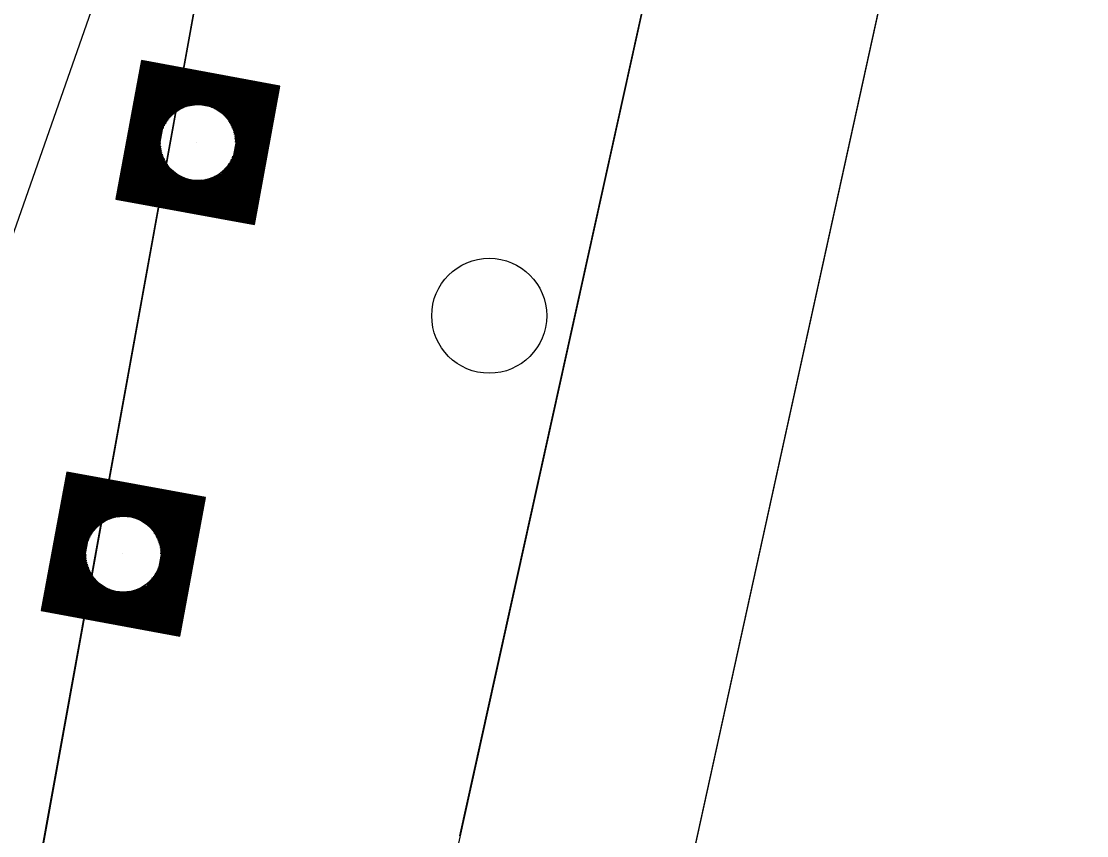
# Model space of a CAD drawing. Extents: x 14104283 to 14120882, y 8635219 to 8671666.
# Drawn here: x 14107735.2 to 14107786.2, y 8638776 to 8638815 of the extents above; entities that cross this region are included whole.
import ezdxf

# ---------------------------------------------------------------- set-up
doc = ezdxf.new("R2010")
doc.units = 0
for name, color, linetype in [('Cell', 7, 'Continuous'), ('Default', 7, 'Continuous'), ('dsnCellElements', 7, 'Continuous'), ('dsnNonPlotable', 7, 'Continuous'), ('dsnPaintExistingEdgeLineRightWhite', 7, 'Continuous'), ('dsnPaintRemoveDoubleCenterLineYellow', 7, 'Continuous'), ('dsnShadingPaved', 7, 'Continuous'), ('dsnStdLabel', 7, 'Continuous'), ('dsnTapePlaceChannelizingYellow', 7, 'Continuous'), ('dsnTapeRemoveChannelizingWhite', 7, 'Continuous')]:
    doc.layers.add(name, color=color, linetype=linetype)

msp = doc.modelspace()

# ---------------------------------------------------------------- linework, layer by layer
at = {"layer": 'Cell'}
msp.add_circle((14107757.608, 8638800.911), 2.75, dxfattribs=at)
at = {"layer": 'Default'}
msp.add_line((14107763.781, 8638927.41), (14107707.571, 8638617.247), dxfattribs=at)
at = {"layer": 'dsnCellElements'}
for centre in [(14107743.677, 8638809.191), (14107740.111, 8638789.511)]:
    msp.add_circle(centre, 1.815, dxfattribs=at)
at = {"layer": 'dsnNonPlotable'}
for p, q in [((14107743.615, 8638809.202), (14107743.614, 8638809.199)), ((14107740.048, 8638789.523), (14107740.048, 8638789.519))]:
    msp.add_line(p, q, dxfattribs=at)
at = {"layer": 'dsnPaintExistingEdgeLineRightWhite'}
msp.add_line((14107468.786, 8637415.993), (14107828.524, 8639053.566), dxfattribs=at)
at = {"layer": 'dsnPaintRemoveDoubleCenterLineYellow'}
msp.add_line((14107756.203, 8638776.049), (14107788.365, 8638921.68), dxfattribs=at)
at = {"layer": 'dsnShadingPaved'}
msp.add_lwpolyline([(14107828.524, 8639053.566), (14107818.038, 8639056.041), (14107720.435, 8638614.092), (14107731.396, 8638611.426)], close=True, dxfattribs=at)
at = {"layer": 'dsnStdLabel'}
for points in [[(14107746.379, 8638805.266), (14107747.602, 8638811.893), (14107740.975, 8638813.115), (14107739.753, 8638806.489), (14107746.379, 8638805.266)], [(14107746.376, 8638805.267), (14107747.598, 8638811.89), (14107740.978, 8638813.111), (14107739.757, 8638806.492), (14107746.38, 8638805.27)], [(14107746.372, 8638805.268), (14107747.593, 8638811.887), (14107740.981, 8638813.107), (14107739.761, 8638806.495), (14107746.38, 8638805.273)], [(14107746.364, 8638805.424), (14107747.551, 8638811.858), (14107741.01, 8638813.064), (14107739.804, 8638806.524), (14107746.387, 8638805.309)], [(14107746.335, 8638805.466), (14107747.509, 8638811.829), (14107741.039, 8638813.022), (14107739.846, 8638806.553), (14107746.394, 8638805.345)], [(14107746.306, 8638805.509), (14107747.466, 8638811.799), (14107741.069, 8638812.98), (14107739.888, 8638806.582), (14107746.4, 8638805.38)], [(14107746.277, 8638805.551), (14107747.424, 8638811.77), (14107741.098, 8638812.938), (14107739.93, 8638806.611), (14107746.364, 8638805.424)], [(14107746.247, 8638805.593), (14107747.382, 8638811.741), (14107741.127, 8638812.895), (14107739.973, 8638806.64), (14107746.335, 8638805.466)], [(14107746.218, 8638805.636), (14107747.34, 8638811.712), (14107741.156, 8638812.853), (14107740.015, 8638806.669), (14107746.306, 8638805.509)], [(14107746.189, 8638805.678), (14107747.297, 8638811.683), (14107741.185, 8638812.811), (14107740.057, 8638806.699), (14107746.277, 8638805.551)], [(14107746.16, 8638805.72), (14107747.255, 8638811.654), (14107741.214, 8638812.768), (14107740.1, 8638806.728), (14107746.247, 8638805.593)], [(14107746.131, 8638805.762), (14107747.213, 8638811.625), (14107741.243, 8638812.726), (14107740.142, 8638806.757), (14107746.218, 8638805.636)], [(14107746.102, 8638805.805), (14107747.17, 8638811.596), (14107741.272, 8638812.684), (14107740.184, 8638806.786), (14107746.189, 8638805.678)], [(14107746.073, 8638805.847), (14107747.128, 8638811.567), (14107741.301, 8638812.642), (14107740.226, 8638806.815), (14107746.16, 8638805.72)], [(14107746.044, 8638805.889), (14107747.086, 8638811.537), (14107741.331, 8638812.599), (14107740.269, 8638806.844), (14107746.131, 8638805.762)], [(14107746.015, 8638805.931), (14107747.044, 8638811.508), (14107741.36, 8638812.557), (14107740.311, 8638806.873), (14107746.102, 8638805.805)], [(14107745.985, 8638805.974), (14107747.001, 8638811.479), (14107741.389, 8638812.515), (14107740.353, 8638806.902), (14107746.073, 8638805.847)], [(14107745.956, 8638806.016), (14107746.959, 8638811.45), (14107741.418, 8638812.473), (14107740.396, 8638806.931), (14107746.044, 8638805.889)], [(14107745.927, 8638806.058), (14107746.917, 8638811.421), (14107741.447, 8638812.43), (14107740.438, 8638806.96), (14107746.015, 8638805.931)], [(14107745.898, 8638806.101), (14107746.874, 8638811.392), (14107741.476, 8638812.388), (14107740.48, 8638806.99), (14107745.985, 8638805.974)], [(14107745.869, 8638806.143), (14107746.832, 8638811.363), (14107741.505, 8638812.346), (14107740.522, 8638807.019), (14107745.956, 8638806.016)], [(14107745.84, 8638806.185), (14107746.79, 8638811.334), (14107741.534, 8638812.303), (14107740.565, 8638807.048), (14107745.927, 8638806.058)], [(14107745.811, 8638806.227), (14107746.748, 8638811.305), (14107741.563, 8638812.261), (14107740.607, 8638807.077), (14107745.898, 8638806.101)], [(14107745.782, 8638806.27), (14107746.705, 8638811.275), (14107741.593, 8638812.219), (14107740.649, 8638807.106), (14107745.869, 8638806.143)], [(14107745.753, 8638806.312), (14107746.663, 8638811.246), (14107741.622, 8638812.177), (14107740.691, 8638807.135), (14107745.84, 8638806.185)], [(14107745.724, 8638806.354), (14107746.621, 8638811.217), (14107741.651, 8638812.134), (14107740.734, 8638807.164), (14107745.811, 8638806.227)], [(14107745.694, 8638806.397), (14107746.578, 8638811.188), (14107741.68, 8638812.092), (14107740.776, 8638807.193), (14107745.782, 8638806.27)], [(14107745.665, 8638806.439), (14107746.536, 8638811.159), (14107741.709, 8638812.05), (14107740.818, 8638807.222), (14107745.753, 8638806.312)], [(14107745.636, 8638806.481), (14107746.494, 8638811.13), (14107741.738, 8638812.007), (14107740.861, 8638807.252), (14107745.724, 8638806.354)], [(14107745.607, 8638806.523), (14107746.452, 8638811.101), (14107741.767, 8638811.965), (14107740.903, 8638807.281), (14107745.694, 8638806.397)], [(14107745.578, 8638806.566), (14107746.409, 8638811.072), (14107741.796, 8638811.923), (14107740.945, 8638807.31), (14107745.665, 8638806.439)], [(14107745.549, 8638806.608), (14107746.367, 8638811.043), (14107741.825, 8638811.881), (14107740.987, 8638807.339), (14107745.636, 8638806.481)], [(14107745.52, 8638806.65), (14107746.325, 8638811.013), (14107741.855, 8638811.838), (14107741.03, 8638807.368), (14107745.607, 8638806.523)], [(14107745.491, 8638806.693), (14107746.283, 8638810.984), (14107741.884, 8638811.796), (14107741.072, 8638807.397), (14107745.578, 8638806.566)], [(14107745.462, 8638806.735), (14107746.24, 8638810.955), (14107741.913, 8638811.754), (14107741.114, 8638807.426), (14107745.549, 8638806.608)], [(14107745.432, 8638806.777), (14107746.198, 8638810.926), (14107741.942, 8638811.711), (14107741.157, 8638807.455), (14107745.52, 8638806.65)], [(14107745.403, 8638806.819), (14107746.156, 8638810.897), (14107741.971, 8638811.669), (14107741.199, 8638807.484), (14107745.491, 8638806.693)], [(14107745.374, 8638806.862), (14107746.113, 8638810.868), (14107742, 8638811.627), (14107741.241, 8638807.514), (14107745.462, 8638806.735)], [(14107745.345, 8638806.904), (14107746.071, 8638810.839), (14107742.029, 8638811.585), (14107741.283, 8638807.543), (14107745.432, 8638806.777)], [(14107745.316, 8638806.946), (14107746.029, 8638810.81), (14107742.058, 8638811.542), (14107741.326, 8638807.572), (14107745.403, 8638806.819)], [(14107745.287, 8638806.989), (14107745.987, 8638810.781), (14107742.087, 8638811.5), (14107741.368, 8638807.601), (14107745.374, 8638806.862)], [(14107745.258, 8638807.031), (14107745.944, 8638810.751), (14107742.117, 8638811.458), (14107741.41, 8638807.63), (14107745.345, 8638806.904)], [(14107745.229, 8638807.073), (14107745.902, 8638810.722), (14107742.146, 8638811.415), (14107741.453, 8638807.659), (14107745.316, 8638806.946)], [(14107745.2, 8638807.115), (14107745.86, 8638810.693), (14107742.175, 8638811.373), (14107741.495, 8638807.688), (14107745.287, 8638806.989)], [(14107745.17, 8638807.158), (14107745.817, 8638810.664), (14107742.204, 8638811.331), (14107741.537, 8638807.717), (14107745.258, 8638807.031)], [(14107745.141, 8638807.2), (14107745.775, 8638810.635), (14107742.233, 8638811.289), (14107741.579, 8638807.746), (14107745.229, 8638807.073)], [(14107743.664, 8638810.988), (14107742.262, 8638811.246), (14107742.003, 8638809.844)], [(14107743.508, 8638810.98), (14107742.291, 8638811.204), (14107742.067, 8638809.988)], [(14107743.39, 8638810.964), (14107742.32, 8638811.162), (14107742.123, 8638810.092)], [(14107743.291, 8638810.946), (14107742.349, 8638811.119), (14107742.176, 8638810.178)], [(14107743.206, 8638810.925), (14107742.379, 8638811.077), (14107742.226, 8638810.25)], [(14107743.129, 8638810.902), (14107742.408, 8638811.035), (14107742.275, 8638810.314)], [(14107743.059, 8638810.878), (14107742.437, 8638810.993), (14107742.322, 8638810.371)], [(14107742.994, 8638810.853), (14107742.466, 8638810.95), (14107742.368, 8638810.422)], [(14107742.935, 8638810.827), (14107742.495, 8638810.908), (14107742.414, 8638810.468)], [(14107742.879, 8638810.8), (14107742.524, 8638810.866), (14107742.459, 8638810.511)], [(14107742.826, 8638810.773), (14107742.553, 8638810.823), (14107742.503, 8638810.551)], [(14107742.776, 8638810.745), (14107742.582, 8638810.781), (14107742.547, 8638810.587)], [(14107742.729, 8638810.717), (14107742.611, 8638810.739), (14107742.59, 8638810.621)], [(14107742.685, 8638810.688), (14107742.641, 8638810.697), (14107742.632, 8638810.653)], [(14107745.474, 8638809.204), (14107745.733, 8638810.606), (14107744.331, 8638810.865)], [(14107745.466, 8638809.36), (14107745.691, 8638810.577), (14107744.474, 8638810.801)], [(14107745.451, 8638809.478), (14107745.648, 8638810.548), (14107744.579, 8638810.745)], [(14107745.432, 8638809.577), (14107745.606, 8638810.519), (14107744.664, 8638810.692)], [(14107745.411, 8638809.662), (14107745.564, 8638810.489), (14107744.737, 8638810.642)], [(14107745.388, 8638809.739), (14107745.521, 8638810.46), (14107744.8, 8638810.593)], [(14107745.364, 8638809.809), (14107745.479, 8638810.431), (14107744.857, 8638810.546)], [(14107745.339, 8638809.874), (14107745.437, 8638810.402), (14107744.908, 8638810.5)], [(14107745.313, 8638809.933), (14107745.395, 8638810.373), (14107744.955, 8638810.454)], [(14107745.287, 8638809.989), (14107745.352, 8638810.344), (14107744.998, 8638810.409)], [(14107745.26, 8638810.042), (14107745.31, 8638810.315), (14107745.037, 8638810.365)], [(14107745.232, 8638810.092), (14107745.268, 8638810.286), (14107745.074, 8638810.321)], [(14107745.204, 8638810.139), (14107745.225, 8638810.257), (14107745.108, 8638810.278)], [(14107745.175, 8638810.183), (14107745.183, 8638810.227), (14107745.139, 8638810.236)], [(14107741.88, 8638809.178), (14107741.622, 8638807.776), (14107743.024, 8638807.517)], [(14107741.888, 8638809.021), (14107741.664, 8638807.805), (14107742.88, 8638807.58)], [(14107741.904, 8638808.903), (14107741.706, 8638807.834), (14107742.776, 8638807.637)], [(14107741.922, 8638808.805), (14107741.749, 8638807.863), (14107742.69, 8638807.689)], [(14107741.943, 8638808.719), (14107741.791, 8638807.892), (14107742.618, 8638807.739)], [(14107741.966, 8638808.642), (14107741.833, 8638807.921), (14107742.554, 8638807.788)], [(14107741.99, 8638808.572), (14107741.875, 8638807.95), (14107742.497, 8638807.835)], [(14107742.015, 8638808.508), (14107741.918, 8638807.979), (14107742.446, 8638807.882)], [(14107742.041, 8638808.448), (14107741.96, 8638808.008), (14107742.4, 8638807.927)], [(14107742.068, 8638808.392), (14107742.002, 8638808.038), (14107742.357, 8638807.972)], [(14107742.095, 8638808.339), (14107742.045, 8638808.067), (14107742.317, 8638808.016)], [(14107742.123, 8638808.29), (14107742.087, 8638808.096), (14107742.281, 8638808.06)], [(14107742.151, 8638808.243), (14107742.129, 8638808.125), (14107742.247, 8638808.103)], [(14107742.18, 8638808.198), (14107742.171, 8638808.154), (14107742.215, 8638808.146)], [(14107744.996, 8638807.411), (14107745.129, 8638808.131)], [(14107745.025, 8638807.369), (14107745.179, 8638808.204)], [(14107745.054, 8638807.327), (14107745.231, 8638808.289)], [(14107745.083, 8638807.285), (14107745.288, 8638808.394)], [(14107745.112, 8638807.242), (14107745.351, 8638808.537)], [(14107744.578, 8638807.636), (14107744.879, 8638807.581)], [(14107744.625, 8638807.664), (14107744.85, 8638807.623)], [(14107744.67, 8638807.693), (14107744.821, 8638807.665)], [(14107744.821, 8638807.665), (14107744.852, 8638807.831)], [(14107744.85, 8638807.623), (14107744.896, 8638807.87)], [(14107744.879, 8638807.581), (14107744.941, 8638807.913)], [(14107744.908, 8638807.538), (14107744.986, 8638807.96)], [(14107744.938, 8638807.496), (14107745.033, 8638808.011)], [(14107744.967, 8638807.454), (14107745.08, 8638808.068)], [(14107743.69, 8638807.394), (14107745.2, 8638807.115)], [(14107743.847, 8638807.402), (14107745.17, 8638807.158)], [(14107743.965, 8638807.417), (14107745.141, 8638807.2)], [(14107744.063, 8638807.436), (14107745.112, 8638807.242)], [(14107744.149, 8638807.457), (14107745.083, 8638807.285)], [(14107744.226, 8638807.48), (14107745.054, 8638807.327)], [(14107744.296, 8638807.504), (14107745.025, 8638807.369)], [(14107744.36, 8638807.529), (14107744.996, 8638807.411)], [(14107744.42, 8638807.555), (14107744.967, 8638807.454)], [(14107744.476, 8638807.581), (14107744.938, 8638807.496)], [(14107744.529, 8638807.608), (14107744.908, 8638807.538)], [(14107742.813, 8638785.587), (14107744.035, 8638792.213), (14107737.409, 8638793.436), (14107736.186, 8638786.809), (14107742.813, 8638785.587)], [(14107742.809, 8638785.587), (14107744.031, 8638792.21), (14107737.412, 8638793.432), (14107736.191, 8638786.812), (14107742.813, 8638785.59)], [(14107742.806, 8638785.588), (14107744.027, 8638792.207), (14107737.415, 8638793.427), (14107736.195, 8638786.815), (14107742.814, 8638785.594)], [(14107742.798, 8638785.745), (14107743.985, 8638792.178), (14107737.444, 8638793.385), (14107736.237, 8638786.844), (14107742.821, 8638785.63)], [(14107742.768, 8638785.787), (14107743.942, 8638792.149), (14107737.473, 8638793.343), (14107736.279, 8638786.874), (14107742.827, 8638785.665)], [(14107742.739, 8638785.829), (14107743.9, 8638792.12), (14107737.502, 8638793.3), (14107736.322, 8638786.903), (14107742.834, 8638785.701)], [(14107742.71, 8638785.871), (14107743.858, 8638792.091), (14107737.531, 8638793.258), (14107736.364, 8638786.932), (14107742.798, 8638785.745)], [(14107742.681, 8638785.914), (14107743.815, 8638792.062), (14107737.56, 8638793.216), (14107736.406, 8638786.961), (14107742.768, 8638785.787)], [(14107742.652, 8638785.956), (14107743.773, 8638792.033), (14107737.59, 8638793.174), (14107736.449, 8638786.99), (14107742.739, 8638785.829)], [(14107742.623, 8638785.998), (14107743.731, 8638792.004), (14107737.619, 8638793.131), (14107736.491, 8638787.019), (14107742.71, 8638785.871)], [(14107742.594, 8638786.041), (14107743.689, 8638791.974), (14107737.648, 8638793.089), (14107736.533, 8638787.048), (14107742.681, 8638785.914)], [(14107742.565, 8638786.083), (14107743.646, 8638791.945), (14107737.677, 8638793.047), (14107736.575, 8638787.077), (14107742.652, 8638785.956)], [(14107742.536, 8638786.125), (14107743.604, 8638791.916), (14107737.706, 8638793.004), (14107736.618, 8638787.106), (14107742.623, 8638785.998)], [(14107742.506, 8638786.167), (14107743.562, 8638791.887), (14107737.735, 8638792.962), (14107736.66, 8638787.135), (14107742.594, 8638786.041)], [(14107742.477, 8638786.21), (14107743.519, 8638791.858), (14107737.764, 8638792.92), (14107736.702, 8638787.165), (14107742.565, 8638786.083)], [(14107742.448, 8638786.252), (14107743.477, 8638791.829), (14107737.793, 8638792.878), (14107736.745, 8638787.194), (14107742.536, 8638786.125)], [(14107742.419, 8638786.294), (14107743.435, 8638791.8), (14107737.822, 8638792.835), (14107736.787, 8638787.223), (14107742.506, 8638786.167)], [(14107742.39, 8638786.337), (14107743.393, 8638791.771), (14107737.851, 8638792.793), (14107736.829, 8638787.252), (14107742.477, 8638786.21)], [(14107742.361, 8638786.379), (14107743.35, 8638791.742), (14107737.881, 8638792.751), (14107736.871, 8638787.281), (14107742.448, 8638786.252)], [(14107742.332, 8638786.421), (14107743.308, 8638791.712), (14107737.91, 8638792.708), (14107736.914, 8638787.31), (14107742.419, 8638786.294)], [(14107742.303, 8638786.463), (14107743.266, 8638791.683), (14107737.939, 8638792.666), (14107736.956, 8638787.339), (14107742.39, 8638786.337)], [(14107742.274, 8638786.506), (14107743.223, 8638791.654), (14107737.968, 8638792.624), (14107736.998, 8638787.368), (14107742.361, 8638786.379)], [(14107742.244, 8638786.548), (14107743.181, 8638791.625), (14107737.997, 8638792.582), (14107737.04, 8638787.397), (14107742.332, 8638786.421)], [(14107742.215, 8638786.59), (14107743.139, 8638791.596), (14107738.026, 8638792.539), (14107737.083, 8638787.427), (14107742.303, 8638786.463)], [(14107742.186, 8638786.633), (14107743.097, 8638791.567), (14107738.055, 8638792.497), (14107737.125, 8638787.456), (14107742.274, 8638786.506)], [(14107742.157, 8638786.675), (14107743.054, 8638791.538), (14107738.084, 8638792.455), (14107737.167, 8638787.485), (14107742.244, 8638786.548)], [(14107742.128, 8638786.717), (14107743.012, 8638791.509), (14107738.113, 8638792.413), (14107737.21, 8638787.514), (14107742.215, 8638786.59)], [(14107742.099, 8638786.759), (14107742.97, 8638791.48), (14107738.143, 8638792.37), (14107737.252, 8638787.543), (14107742.186, 8638786.633)], [(14107742.07, 8638786.802), (14107742.927, 8638791.45), (14107738.172, 8638792.328), (14107737.294, 8638787.572), (14107742.157, 8638786.675)], [(14107742.041, 8638786.844), (14107742.885, 8638791.421), (14107738.201, 8638792.286), (14107737.336, 8638787.601), (14107742.128, 8638786.717)], [(14107742.012, 8638786.886), (14107742.843, 8638791.392), (14107738.23, 8638792.243), (14107737.379, 8638787.63), (14107742.099, 8638786.759)], [(14107741.982, 8638786.929), (14107742.801, 8638791.363), (14107738.259, 8638792.201), (14107737.421, 8638787.659), (14107742.07, 8638786.802)], [(14107741.953, 8638786.971), (14107742.758, 8638791.334), (14107738.288, 8638792.159), (14107737.463, 8638787.689), (14107742.041, 8638786.844)], [(14107741.924, 8638787.013), (14107742.716, 8638791.305), (14107738.317, 8638792.117), (14107737.506, 8638787.718), (14107742.012, 8638786.886)], [(14107741.895, 8638787.055), (14107742.674, 8638791.276), (14107738.346, 8638792.074), (14107737.548, 8638787.747), (14107741.982, 8638786.929)], [(14107741.866, 8638787.098), (14107742.632, 8638791.247), (14107738.375, 8638792.032), (14107737.59, 8638787.776), (14107741.953, 8638786.971)], [(14107741.837, 8638787.14), (14107742.589, 8638791.218), (14107738.405, 8638791.99), (14107737.632, 8638787.805), (14107741.924, 8638787.013)], [(14107741.808, 8638787.182), (14107742.547, 8638791.188), (14107738.434, 8638791.947), (14107737.675, 8638787.834), (14107741.895, 8638787.055)], [(14107741.779, 8638787.225), (14107742.505, 8638791.159), (14107738.463, 8638791.905), (14107737.717, 8638787.863), (14107741.866, 8638787.098)], [(14107741.75, 8638787.267), (14107742.462, 8638791.13), (14107738.492, 8638791.863), (14107737.759, 8638787.892), (14107741.837, 8638787.14)], [(14107741.72, 8638787.309), (14107742.42, 8638791.101), (14107738.521, 8638791.821), (14107737.802, 8638787.921), (14107741.808, 8638787.182)], [(14107741.691, 8638787.351), (14107742.378, 8638791.072), (14107738.55, 8638791.778), (14107737.844, 8638787.951), (14107741.779, 8638787.225)], [(14107741.662, 8638787.394), (14107742.336, 8638791.043), (14107738.579, 8638791.736), (14107737.886, 8638787.98), (14107741.75, 8638787.267)], [(14107741.633, 8638787.436), (14107742.293, 8638791.014), (14107738.608, 8638791.694), (14107737.928, 8638788.009), (14107741.72, 8638787.309)], [(14107741.604, 8638787.478), (14107742.251, 8638790.985), (14107738.637, 8638791.651), (14107737.971, 8638788.038), (14107741.691, 8638787.351)], [(14107741.575, 8638787.521), (14107742.209, 8638790.956), (14107738.667, 8638791.609), (14107738.013, 8638788.067), (14107741.662, 8638787.394)], [(14107740.098, 8638791.308), (14107738.696, 8638791.567), (14107738.437, 8638790.165)], [(14107739.941, 8638791.3), (14107738.725, 8638791.525), (14107738.5, 8638790.308)], [(14107739.823, 8638791.285), (14107738.754, 8638791.482), (14107738.557, 8638790.413)], [(14107739.725, 8638791.266), (14107738.783, 8638791.44), (14107738.609, 8638790.498)], [(14107739.639, 8638791.245), (14107738.812, 8638791.398), (14107738.66, 8638790.571)], [(14107739.562, 8638791.222), (14107738.841, 8638791.355), (14107738.708, 8638790.634)], [(14107739.492, 8638791.198), (14107738.87, 8638791.313), (14107738.756, 8638790.691)], [(14107739.428, 8638791.173), (14107738.899, 8638791.271), (14107738.802, 8638790.742)], [(14107739.368, 8638791.147), (14107738.929, 8638791.229), (14107738.847, 8638790.789)], [(14107739.312, 8638791.121), (14107738.958, 8638791.186), (14107738.892, 8638790.832)], [(14107739.26, 8638791.094), (14107738.987, 8638791.144), (14107738.936, 8638790.871)], [(14107739.21, 8638791.066), (14107739.016, 8638791.102), (14107738.98, 8638790.908)], [(14107739.163, 8638791.038), (14107739.045, 8638791.059), (14107739.023, 8638790.942)], [(14107739.118, 8638791.009), (14107739.074, 8638791.017), (14107739.066, 8638790.973)], [(14107741.908, 8638789.524), (14107742.166, 8638790.926), (14107740.764, 8638791.185)], [(14107741.9, 8638789.681), (14107742.124, 8638790.897), (14107740.908, 8638791.122)], [(14107741.885, 8638789.799), (14107742.082, 8638790.868), (14107741.013, 8638791.066)], [(14107741.866, 8638789.897), (14107742.04, 8638790.839), (14107741.098, 8638791.013)], [(14107741.845, 8638789.983), (14107741.997, 8638790.81), (14107741.17, 8638790.963)], [(14107741.822, 8638790.06), (14107741.955, 8638790.781), (14107741.234, 8638790.914)], [(14107741.798, 8638790.13), (14107741.913, 8638790.752), (14107741.291, 8638790.867)], [(14107741.773, 8638790.194), (14107741.87, 8638790.723), (14107741.342, 8638790.82)], [(14107741.747, 8638790.254), (14107741.828, 8638790.694), (14107741.389, 8638790.775)], [(14107741.72, 8638790.31), (14107741.786, 8638790.664), (14107741.431, 8638790.73)], [(14107741.693, 8638790.363), (14107741.744, 8638790.635), (14107741.471, 8638790.686)], [(14107741.665, 8638790.412), (14107741.701, 8638790.606), (14107741.507, 8638790.642)], [(14107741.637, 8638790.459), (14107741.659, 8638790.577), (14107741.541, 8638790.599)], [(14107741.609, 8638790.504), (14107741.617, 8638790.548), (14107741.573, 8638790.556)], [(14107738.314, 8638789.498), (14107738.055, 8638788.096), (14107739.458, 8638787.837)], [(14107738.322, 8638789.342), (14107738.098, 8638788.125), (14107739.314, 8638787.901)], [(14107738.337, 8638789.224), (14107738.14, 8638788.154), (14107739.209, 8638787.957)], [(14107738.356, 8638789.125), (14107738.182, 8638788.183), (14107739.124, 8638788.01)], [(14107738.377, 8638789.04), (14107738.224, 8638788.213), (14107739.051, 8638788.06)], [(14107738.4, 8638788.963), (14107738.267, 8638788.242), (14107738.988, 8638788.109)], [(14107738.424, 8638788.893), (14107738.309, 8638788.271), (14107738.931, 8638788.156)], [(14107738.449, 8638788.828), (14107738.351, 8638788.3), (14107738.88, 8638788.202)], [(14107738.475, 8638788.769), (14107738.394, 8638788.329), (14107738.833, 8638788.248)], [(14107741.546, 8638787.563), (14107741.785, 8638788.858)], [(14107738.501, 8638788.713), (14107738.436, 8638788.358), (14107738.79, 8638788.293)], [(14107738.528, 8638788.66), (14107738.478, 8638788.387), (14107738.751, 8638788.337)], [(14107738.556, 8638788.61), (14107738.52, 8638788.416), (14107738.714, 8638788.381)], [(14107738.584, 8638788.563), (14107738.563, 8638788.445), (14107738.68, 8638788.424)], [(14107738.613, 8638788.519), (14107738.605, 8638788.475), (14107738.649, 8638788.466)], [(14107741.342, 8638787.859), (14107741.42, 8638788.28)], [(14107741.371, 8638787.817), (14107741.466, 8638788.331)], [(14107741.4, 8638787.774), (14107741.513, 8638788.388)], [(14107741.429, 8638787.732), (14107741.562, 8638788.452)], [(14107741.458, 8638787.69), (14107741.612, 8638788.524)], [(14107741.488, 8638787.647), (14107741.665, 8638788.61)], [(14107741.517, 8638787.605), (14107741.721, 8638788.714)], [(14107740.497, 8638787.756), (14107741.546, 8638787.563)], [(14107740.583, 8638787.777), (14107741.517, 8638787.605)], [(14107740.659, 8638787.8), (14107741.488, 8638787.647)], [(14107740.729, 8638787.824), (14107741.458, 8638787.69)], [(14107740.794, 8638787.849), (14107741.429, 8638787.732)], [(14107740.854, 8638787.875), (14107741.4, 8638787.774)], [(14107740.91, 8638787.902), (14107741.371, 8638787.817)], [(14107740.962, 8638787.929), (14107741.342, 8638787.859)], [(14107741.012, 8638787.957), (14107741.313, 8638787.901)], [(14107741.059, 8638787.985), (14107741.284, 8638787.943)], [(14107741.104, 8638788.014), (14107741.255, 8638787.986)], [(14107741.255, 8638787.986), (14107741.285, 8638788.151)], [(14107741.284, 8638787.943), (14107741.329, 8638788.191)], [(14107741.313, 8638787.901), (14107741.374, 8638788.234)], [(14107740.124, 8638787.714), (14107741.633, 8638787.436)], [(14107740.281, 8638787.722), (14107741.604, 8638787.478)], [(14107740.399, 8638787.738), (14107741.575, 8638787.521)]]:
    msp.add_lwpolyline(points, dxfattribs=at)
at = {"layer": 'dsnTapePlaceChannelizingYellow'}
msp.add_line((14107763.688, 8638926.99), (14107707.519, 8638617.052), dxfattribs=at)
at = {"layer": 'dsnTapeRemoveChannelizingWhite'}
msp.add_line((14107776.644, 8638924.255), (14107710.073, 8638734.11), dxfattribs=at)

doc.saveas('drawing.dxf')
